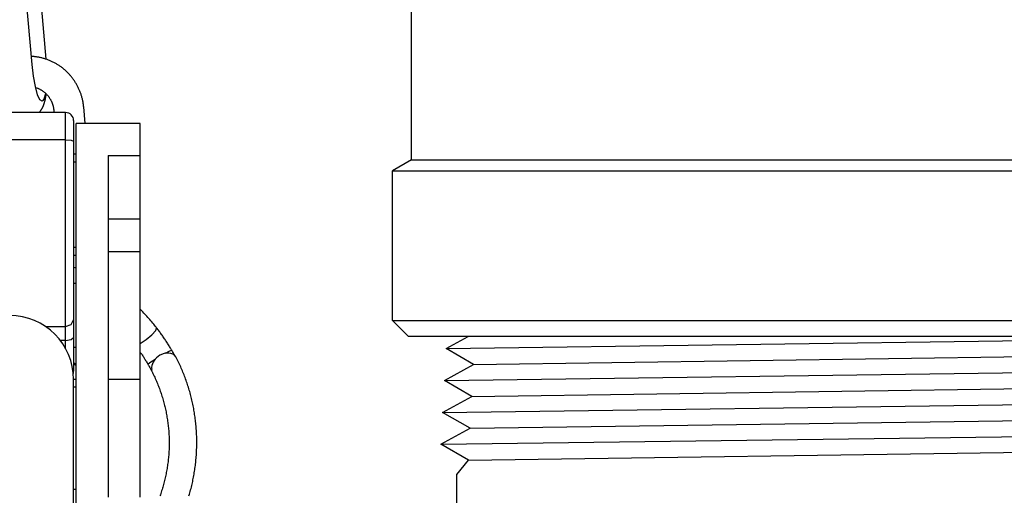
# Model space of a CAD drawing. Extents: x 1529 to 4201, y -422 to 622.
# Tile 281 of 460: x 2192.9 to 2196.75, y 492.66 to 494.52. Entities that reach past the tile are written whole.
import ezdxf

# ---------------------------------------------------------------- set-up
doc = ezdxf.new("R2010")
doc.units = 0
doc.header["$MEASUREMENT"] = 0
for name, color, linetype in [('GALV-4', 4, 'CONTINUOUS'), ('SPILL-BUCKET', 1, 'CONTINUOUS'), ('SWIVEL-ADAPTOR', 1, 'CONTINUOUS')]:
    doc.layers.add(name, color=color, linetype=linetype)

msp = doc.modelspace()

# ---------------------------------------------------------------- linework, layer by layer
at = {"layer": 'GALV-4', "linetype": 'Continuous'}
for p, q in [((2194.5636, 493.23616), (2194.64976, 493.28356)), ((2194.67049, 493.1737), (2194.5636, 493.23616)), ((2194.55664, 493.11124), (2194.67049, 493.1737)), ((2194.66386, 493.04879), (2194.55664, 493.11124)), ((2194.54968, 492.98633), (2194.66386, 493.04879)), ((2194.65724, 492.92387), (2194.54968, 492.98633)), ((2194.54306, 492.86141), (2194.65724, 492.92387)), ((2194.65062, 492.79896), (2194.54306, 492.86141)), ((2194.65, 492.79932), (2194.60411, 492.74322)), ((2194.60411, 492.74322), (2194.60411, 491.24341))]:
    msp.add_line(p, q, dxfattribs=at)
at = {"layer": 'GALV-4', "color": 7, "linetype": 'Continuous'}
for p, q in [((2194.5636, 493.23616), (2198.0381, 493.28356)), ((2194.67049, 493.1737), (2199.03442, 493.23616)), ((2194.55664, 493.11124), (2199.1481, 493.1737)), ((2194.66386, 493.04879), (2199.04104, 493.11124)), ((2194.54968, 492.98633), (2199.15506, 493.04879)), ((2194.65724, 492.92387), (2199.04766, 492.98633)), ((2194.54337, 492.86123), (2199.16201, 492.92387)), ((2194.65062, 492.79896), (2199.04766, 492.86151))]:
    msp.add_line(p, q, dxfattribs=at)
at = {"layer": 'SPILL-BUCKET', "color": 1}
for p, q in [((2192.94442, 494.3486), (2192.91311, 494.70605)), ((2192.99976, 494.36884), (2192.96919, 494.71788)), ((2192.94864, 494.3795), (2192.94167, 494.37998)), ((2192.95172, 494.37922), (2192.94864, 494.3795)), ((2192.9548, 494.37889), (2192.95172, 494.37922)), ((2192.95787, 494.37852), (2192.9548, 494.37889)), ((2192.96094, 494.37811), (2192.95787, 494.37852)), ((2192.964, 494.37765), (2192.96094, 494.37811)), ((2192.96706, 494.37714), (2192.964, 494.37765)), ((2192.97011, 494.37659), (2192.96706, 494.37714)), ((2192.97315, 494.376), (2192.97011, 494.37659)), ((2192.97618, 494.37536), (2192.97315, 494.376)), ((2192.97921, 494.37468), (2192.97618, 494.37536)), ((2192.98222, 494.37396), (2192.97921, 494.37468)), ((2192.98522, 494.37318), (2192.98222, 494.37396)), ((2192.98822, 494.37237), (2192.98522, 494.37318)), ((2192.9912, 494.37152), (2192.98822, 494.37237)), ((2192.94974, 494.3024), (2192.94442, 494.3486)), ((2192.99417, 494.37062), (2192.9912, 494.37152)), ((2192.99712, 494.36967), (2192.99417, 494.37062)), ((2193.00007, 494.36869), (2192.99712, 494.36967)), ((2193.003, 494.36766), (2193.00007, 494.36869)), ((2193.00591, 494.36659), (2193.003, 494.36766)), ((2193.00881, 494.36547), (2193.00591, 494.36659)), ((2193.0117, 494.36432), (2193.00881, 494.36547)), ((2193.01456, 494.36312), (2193.0117, 494.36432)), ((2193.01742, 494.36188), (2193.01456, 494.36312)), ((2193.02025, 494.36061), (2193.01742, 494.36188)), ((2193.02307, 494.35928), (2193.02025, 494.36061)), ((2193.02586, 494.35792), (2193.02307, 494.35928)), ((2193.02864, 494.35652), (2193.02586, 494.35792)), ((2193.03139, 494.35508), (2193.02864, 494.35652)), ((2193.03413, 494.3536), (2193.03139, 494.35508)), ((2193.03685, 494.35208), (2193.03413, 494.3536)), ((2193.03954, 494.35051), (2193.03685, 494.35208)), ((2193.04221, 494.34891), (2193.03954, 494.35051)), ((2193.04486, 494.34728), (2193.04221, 494.34891)), ((2193.04749, 494.3456), (2193.04486, 494.34728)), ((2193.05009, 494.34389), (2193.04749, 494.3456)), ((2193.05266, 494.34213), (2193.05009, 494.34389)), ((2193.05522, 494.34034), (2193.05266, 494.34213)), ((2193.05774, 494.33852), (2193.05522, 494.34034)), ((2193.06024, 494.33666), (2193.05774, 494.33852)), ((2193.06272, 494.33476), (2193.06024, 494.33666)), ((2193.06516, 494.33282), (2193.06272, 494.33476)), ((2192.95702, 494.26164), (2192.94974, 494.3024)), ((2193.06758, 494.33085), (2193.06516, 494.33282)), ((2193.06997, 494.32885), (2193.06758, 494.33085)), ((2193.07234, 494.32681), (2193.06997, 494.32885)), ((2193.07467, 494.32474), (2193.07234, 494.32681)), ((2193.07697, 494.32263), (2193.07467, 494.32474)), ((2193.07925, 494.32049), (2193.07697, 494.32263)), ((2193.08149, 494.31832), (2193.07925, 494.32049)), ((2193.0837, 494.31612), (2193.08149, 494.31832)), ((2193.08588, 494.31388), (2193.0837, 494.31612)), ((2193.08803, 494.31161), (2193.08588, 494.31388)), ((2193.09015, 494.30932), (2193.08803, 494.31161)), ((2193.09223, 494.30699), (2193.09015, 494.30932)), ((2193.09428, 494.30463), (2193.09223, 494.30699)), ((2193.09629, 494.30224), (2193.09428, 494.30463)), ((2193.09828, 494.29983), (2193.09629, 494.30224)), ((2193.10022, 494.29738), (2193.09828, 494.29983)), ((2193.10214, 494.29491), (2193.10022, 494.29738)), ((2192.96559, 494.23005), (2192.95702, 494.26164)), ((2192.95788, 494.25845), (2192.96287, 494.25668)), ((2192.96287, 494.25668), (2192.96482, 494.25595)), ((2193.10401, 494.29241), (2193.10214, 494.29491)), ((2193.10585, 494.28988), (2193.10401, 494.29241)), ((2193.10766, 494.28733), (2193.10585, 494.28988)), ((2193.10943, 494.28475), (2193.10766, 494.28733)), ((2193.11116, 494.28215), (2193.10943, 494.28475)), ((2193.11285, 494.27952), (2193.11116, 494.28215)), ((2193.11451, 494.27687), (2193.11285, 494.27952)), ((2193.11613, 494.2742), (2193.11451, 494.27687)), ((2193.11771, 494.2715), (2193.11613, 494.2742)), ((2193.11925, 494.26878), (2193.11771, 494.2715)), ((2193.12075, 494.26603), (2193.11925, 494.26878)), ((2193.12222, 494.26327), (2193.12075, 494.26603)), ((2193.12364, 494.26049), (2193.12222, 494.26327)), ((2193.12502, 494.25768), (2193.12364, 494.26049)), ((2193.12637, 494.25486), (2193.12502, 494.25768)), ((2192.96482, 494.25595), (2192.96676, 494.25517)), ((2192.97467, 494.21051), (2192.96559, 494.23005)), ((2192.96676, 494.25517), (2192.96868, 494.25435)), ((2192.96868, 494.25435), (2192.97058, 494.25349)), ((2192.97058, 494.25349), (2192.97247, 494.25259)), ((2192.97247, 494.25259), (2192.97434, 494.25165)), ((2192.97434, 494.25165), (2192.97619, 494.25067)), ((2192.97619, 494.25067), (2192.97802, 494.24965)), ((2192.97802, 494.24965), (2192.97982, 494.2486)), ((2192.97982, 494.2486), (2192.98161, 494.2475)), ((2192.98161, 494.2475), (2192.98337, 494.24637)), ((2192.98337, 494.24637), (2192.98511, 494.2452)), ((2192.98511, 494.2452), (2192.98683, 494.244)), ((2192.98683, 494.244), (2192.98852, 494.24276)), ((2192.98852, 494.24276), (2192.99019, 494.24148)), ((2192.99019, 494.24148), (2192.99182, 494.24017)), ((2192.99108, 494.21344), (2192.99734, 494.2353)), ((2192.99182, 494.24017), (2192.99344, 494.23882)), ((2192.99344, 494.23882), (2192.99502, 494.23744)), ((2192.99502, 494.23744), (2192.99658, 494.23603)), ((2192.99658, 494.23603), (2192.9981, 494.23458)), ((2192.99711, 494.21798), (2192.99754, 494.22044)), ((2192.99754, 494.22044), (2192.99794, 494.22292)), ((2192.99794, 494.22292), (2192.99831, 494.22534)), ((2192.9981, 494.23458), (2192.9996, 494.23311)), ((2192.99831, 494.22534), (2192.99866, 494.22779)), ((2192.99866, 494.22779), (2192.99899, 494.2302)), ((2192.99899, 494.2302), (2192.9993, 494.23264)), ((2192.9993, 494.23264), (2192.99938, 494.23332)), ((2192.9996, 494.23311), (2193.00107, 494.2316)), ((2193.00107, 494.2316), (2193.0025, 494.23006)), ((2193.0025, 494.23006), (2193.00391, 494.22849)), ((2193.00391, 494.22849), (2193.00528, 494.2269)), ((2193.00528, 494.2269), (2193.00662, 494.22527)), ((2193.00662, 494.22527), (2193.00793, 494.22362)), ((2193.00793, 494.22362), (2193.0092, 494.22194)), ((2193.0092, 494.22194), (2193.01044, 494.22024)), ((2193.01044, 494.22024), (2193.01164, 494.21851)), ((2193.01164, 494.21851), (2193.0128, 494.21675)), ((2193.12767, 494.25202), (2193.12637, 494.25486)), ((2193.12893, 494.24915), (2193.12767, 494.25202)), ((2193.13015, 494.24628), (2193.12893, 494.24915)), ((2193.13133, 494.24338), (2193.13015, 494.24628)), ((2193.13247, 494.24047), (2193.13133, 494.24338)), ((2193.13357, 494.23754), (2193.13247, 494.24047)), ((2193.13462, 494.2346), (2193.13357, 494.23754)), ((2193.13564, 494.23164), (2193.13462, 494.2346)), ((2193.13661, 494.22867), (2193.13564, 494.23164)), ((2193.13753, 494.22568), (2193.13661, 494.22867)), ((2193.13842, 494.22269), (2193.13753, 494.22568)), ((2193.13926, 494.21968), (2193.13842, 494.22269)), ((2193.14006, 494.21666), (2193.13926, 494.21968)), ((2192.98343, 494.2048), (2192.97467, 494.21051)), ((2192.99108, 494.21344), (2192.98343, 494.2048)), ((2192.98485, 494.20372), (2192.98527, 494.20393)), ((2192.98526, 494.17956), (2192.98596, 494.18097)), ((2192.98596, 494.18097), (2192.98667, 494.18246)), ((2192.98667, 494.18246), (2192.98735, 494.18394)), ((2192.98735, 494.18394), (2192.98804, 494.18552)), ((2192.98804, 494.18552), (2192.98869, 494.1871)), ((2192.98869, 494.1871), (2192.98937, 494.18881)), ((2192.98937, 494.18881), (2192.99001, 494.19051)), ((2192.99001, 494.19051), (2192.99068, 494.19238)), ((2192.99068, 494.19238), (2192.99131, 494.19425)), ((2192.99131, 494.19425), (2192.99197, 494.19631)), ((2192.99197, 494.19631), (2192.9926, 494.19837)), ((2192.9926, 494.19837), (2192.99325, 494.20065)), ((2192.99325, 494.20065), (2192.99387, 494.20295)), ((2192.99387, 494.20295), (2192.99449, 494.20541)), ((2192.99449, 494.20541), (2192.99507, 494.20789)), ((2192.99507, 494.20789), (2192.99563, 494.21042)), ((2192.99563, 494.21042), (2192.99616, 494.21297)), ((2192.99616, 494.21297), (2192.99665, 494.21546)), ((2192.99665, 494.21546), (2192.99711, 494.21798)), ((2193.0128, 494.21675), (2193.01393, 494.21497)), ((2193.01393, 494.21497), (2193.01503, 494.21317)), ((2193.01503, 494.21317), (2193.01608, 494.21135)), ((2193.01608, 494.21135), (2193.0171, 494.2095)), ((2193.0171, 494.2095), (2193.01808, 494.20764)), ((2193.01808, 494.20764), (2193.01903, 494.20575)), ((2193.01903, 494.20575), (2193.01993, 494.20385)), ((2193.01993, 494.20385), (2193.02079, 494.20193)), ((2193.02079, 494.20193), (2193.02162, 494.19999)), ((2193.02162, 494.19999), (2193.0224, 494.19803)), ((2193.0224, 494.19803), (2193.02315, 494.19606)), ((2193.02315, 494.19606), (2193.02385, 494.19408)), ((2193.02385, 494.19408), (2193.02451, 494.19208)), ((2193.02451, 494.19208), (2193.02513, 494.19007)), ((2193.02513, 494.19007), (2193.02571, 494.18804)), ((2193.02571, 494.18804), (2193.02625, 494.18601)), ((2193.02625, 494.18601), (2193.02675, 494.18396)), ((2193.02675, 494.18396), (2193.0272, 494.18191)), ((2193.0272, 494.18191), (2193.02761, 494.17985)), ((2193.02761, 494.17985), (2193.02798, 494.17778)), ((2193.14081, 494.21362), (2193.14006, 494.21666)), ((2193.14153, 494.21058), (2193.14081, 494.21362)), ((2193.1422, 494.20753), (2193.14153, 494.21058)), ((2193.14282, 494.20447), (2193.1422, 494.20753)), ((2193.1434, 494.2014), (2193.14282, 494.20447)), ((2193.14394, 494.19832), (2193.1434, 494.2014)), ((2193.14443, 494.19524), (2193.14394, 494.19832)), ((2193.14488, 494.19215), (2193.14443, 494.19524)), ((2193.14528, 494.18905), (2193.14488, 494.19215)), ((2193.14564, 494.18595), (2193.14528, 494.18905)), ((2193.14584, 494.18405), (2193.14564, 494.18595)), ((2193.14602, 494.18215), (2193.14584, 494.18405)), ((2193.1519, 494.1175), (2193.14602, 494.18215)), ((2192.97108, 494.15992), (2192.97217, 494.16102)), ((2192.97217, 494.16102), (2192.97322, 494.16213)), ((2192.97322, 494.16213), (2192.97423, 494.16325)), ((2192.97423, 494.16325), (2192.97523, 494.16439)), ((2192.97523, 494.16439), (2192.97619, 494.16554)), ((2192.97619, 494.16554), (2192.97713, 494.16672)), ((2192.97713, 494.16672), (2192.97804, 494.16791)), ((2192.97804, 494.16791), (2192.97893, 494.16913)), ((2192.97893, 494.16913), (2192.97979, 494.17035)), ((2192.97979, 494.17035), (2192.98063, 494.1716)), ((2192.98063, 494.1716), (2192.98144, 494.17286)), ((2192.98144, 494.17286), (2192.98225, 494.17416)), ((2192.98225, 494.17416), (2192.98302, 494.17546)), ((2192.98302, 494.17546), (2192.98379, 494.1768)), ((2192.98379, 494.1768), (2192.98452, 494.17815)), ((2192.98452, 494.17815), (2192.98526, 494.17956)), ((2193.02798, 494.17778), (2193.02831, 494.1757)), ((2193.02831, 494.1757), (2193.02859, 494.17362)), ((2193.02859, 494.17362), (2193.02879, 494.1719)), ((2193.02879, 494.1719), (2193.02896, 494.17017)), ((2193.02896, 494.17017), (2193.02989, 494.15993))]:
    msp.add_line(p, q, dxfattribs=at)
at = {"layer": 'SPILL-BUCKET', "linetype": 'Continuous'}
for p, q in [((2193.07544, 494.15993), (2192.63824, 494.15993)), ((2193.07544, 494.15205), (2193.07544, 494.15993)), ((2193.07544, 494.12942), (2193.07544, 494.15205)), ((2193.07544, 494.09488), (2193.07544, 494.12942)), ((2193.10667, 494.1287), (2193.10667, 494.12279)), ((2193.10667, 494.12279), (2193.10667, 494.10582)), ((2193.10667, 494.10582), (2193.10667, 494.07992)), ((2193.07544, 494.0528), (2193.07544, 494.09488)), ((2193.10667, 494.07992), (2193.10667, 494.04835)), ((2193.07544, 494.0528), (2192.63824, 494.0528)), ((2193.07544, 494.0528), (2193.09752, 494.0515)), ((2193.07544, 493.95942), (2193.07544, 494.0528)), ((2193.09752, 494.0515), (2193.10667, 494.04835)), ((2193.10667, 494.06027), (2193.10667, 493.914)), ((2193.10667, 494.05973), (2193.10667, 494.06027)), ((2193.10667, 494.04835), (2193.10667, 493.94764)), ((2193.11666, 493.99764), (2193.10667, 493.99764)), ((2193.07544, 493.86584), (2193.07544, 493.95942)), ((2193.11666, 493.96641), (2193.10667, 493.96641)), ((2193.10667, 493.94764), (2193.10667, 493.84689)), ((2193.10667, 493.914), (2193.10667, 493.91069)), ((2193.10667, 493.91069), (2193.10667, 493.90469)), ((2193.10667, 493.90469), (2193.10667, 493.89851)), ((2193.10667, 493.89851), (2193.10667, 493.8909)), ((2193.07544, 493.77351), (2193.07544, 493.86584)), ((2193.10667, 493.84689), (2193.10667, 493.74811)), ((2193.07544, 493.68387), (2193.07544, 493.77351)), ((2193.10667, 493.74811), (2193.10667, 493.65324)), ((2193.07544, 493.59833), (2193.07544, 493.68387)), ((2193.10667, 493.70804), (2193.10667, 493.69863)), ((2193.10667, 493.69863), (2193.10667, 493.69124)), ((2193.10667, 493.69124), (2193.10667, 493.68748)), ((2193.10667, 493.68748), (2193.10667, 493.68509)), ((2193.10667, 493.68509), (2193.10667, 493.58245)), ((2193.10667, 493.65324), (2193.10667, 493.56416)), ((2193.10667, 493.63344), (2193.11666, 493.63344)), ((2193.10667, 493.60221), (2193.11666, 493.60221)), ((2193.07544, 493.51823), (2193.07544, 493.59833)), ((2193.10667, 493.58245), (2193.10667, 493.57416)), ((2193.10667, 493.57416), (2193.10667, 493.55999)), ((2193.10667, 493.56416), (2193.10667, 493.48262)), ((2193.1131, 493.55234), (2193.10666, 493.55471)), ((2193.10667, 493.55999), (2193.10667, 493.54029)), ((2193.10667, 493.54029), (2193.10667, 493.51563)), ((2193.07544, 493.44481), (2193.07544, 493.51823)), ((2193.11666, 493.49093), (2193.10666, 493.49093)), ((2193.10667, 493.51563), (2193.10667, 493.48698)), ((2193.10667, 493.48698), (2193.10667, 493.455)), ((2193.10667, 493.48262), (2193.10667, 493.41025)), ((2193.10667, 493.455), (2193.10667, 493.39913)), ((2193.07544, 493.37922), (2193.07544, 493.44481)), ((2193.10667, 493.41025), (2193.10667, 493.34846)), ((2193.07544, 493.32248), (2193.07544, 493.37922)), ((2193.37326, 493.38347), (2193.3665, 493.39026)), ((2193.3773, 493.37933), (2193.37326, 493.38347)), ((2193.38131, 493.37515), (2193.3773, 493.37933)), ((2193.38529, 493.37094), (2193.38131, 493.37515)), ((2193.09752, 493.33009), (2193.10667, 493.34846)), ((2193.10667, 493.34846), (2193.10667, 493.31837)), ((2193.38924, 493.3667), (2193.38529, 493.37094)), ((2193.39316, 493.36243), (2193.38924, 493.3667)), ((2193.39705, 493.35812), (2193.39316, 493.36243)), ((2193.40091, 493.35379), (2193.39705, 493.35812)), ((2193.40473, 493.34942), (2193.40091, 493.35379)), ((2193.40852, 493.34502), (2193.40473, 493.34942)), ((2193.41228, 493.3406), (2193.40852, 493.34502)), ((2193.41601, 493.33614), (2193.41228, 493.3406)), ((2193.4197, 493.33165), (2193.41601, 493.33614)), ((2192.99627, 493.32248), (2193.07544, 493.32248)), ((2193.07544, 493.32248), (2193.09752, 493.33009)), ((2193.07544, 493.29841), (2193.07544, 493.32248)), ((2193.07544, 493.2677), (2193.07544, 493.29841)), ((2193.10667, 493.31837), (2193.10667, 493.27999)), ((2193.41287, 493.29005), (2193.42812, 493.30743)), ((2193.42336, 493.32714), (2193.4197, 493.33165)), ((2193.42699, 493.32259), (2193.42336, 493.32714)), ((2193.42895, 493.3201), (2193.42699, 493.32259)), ((2193.42812, 493.30743), (2193.43091, 493.31761)), ((2193.43091, 493.31761), (2193.42895, 493.3201)), ((2193.43218, 493.31596), (2193.43091, 493.31761)), ((2193.43346, 493.31431), (2193.43218, 493.31596)), ((2193.43591, 493.3111), (2193.43346, 493.31431)), ((2193.43835, 493.30788), (2193.43591, 493.3111)), ((2193.44078, 493.30463), (2193.43835, 493.30788)), ((2193.44319, 493.30137), (2193.44078, 493.30463)), ((2193.44559, 493.29809), (2193.44319, 493.30137)), ((2193.44798, 493.2948), (2193.44559, 493.29809)), ((2193.45035, 493.29149), (2193.44798, 493.2948)), ((2193.07544, 493.2677), (2193.05471, 493.2677)), ((2193.07544, 493.2677), (2193.09752, 493.2713)), ((2193.07544, 493.25163), (2193.07544, 493.2677)), ((2193.09752, 493.2713), (2193.10667, 493.27999)), ((2193.10667, 493.27999), (2193.10667, 493.23587)), ((2193.36649, 493.25603), (2193.38993, 493.27092)), ((2193.38993, 493.27092), (2193.41287, 493.29005)), ((2193.4527, 493.28816), (2193.45035, 493.29149)), ((2193.45504, 493.28482), (2193.4527, 493.28816)), ((2193.45736, 493.28146), (2193.45504, 493.28482)), ((2193.45967, 493.27809), (2193.45736, 493.28146)), ((2193.46196, 493.2747), (2193.45967, 493.27809)), ((2193.46424, 493.2713), (2193.46196, 493.2747)), ((2193.4665, 493.26788), (2193.46424, 493.2713)), ((2193.46874, 493.26445), (2193.4665, 493.26788)), ((2193.47097, 493.26101), (2193.46874, 493.26445)), ((2193.47317, 493.25756), (2193.47097, 493.26101)), ((2193.47536, 493.25409), (2193.47317, 493.25756)), ((2193.07544, 493.23613), (2193.07544, 493.25163)), ((2193.10666, 493.2411), (2193.11666, 493.2411)), ((2193.10667, 493.2417), (2193.10667, 493.23619)), ((2193.10667, 493.23619), (2193.10667, 493.22003)), ((2193.10667, 493.23587), (2193.10667, 493.19879)), ((2193.10667, 493.22003), (2193.10667, 493.21027)), ((2193.36875, 493.21985), (2193.37076, 493.2169)), ((2193.46418, 493.21751), (2193.45623, 493.21538)), ((2193.47208, 493.21853), (2193.46418, 493.21751)), ((2193.4655, 493.21772), (2193.48329, 493.22684)), ((2193.47932, 493.21846), (2193.47208, 493.21853)), ((2193.47754, 493.25061), (2193.47536, 493.25409)), ((2193.47969, 493.24712), (2193.47754, 493.25061)), ((2193.48733, 493.21708), (2193.47932, 493.21846)), ((2193.48183, 493.24362), (2193.47969, 493.24712)), ((2193.48395, 493.24011), (2193.48183, 493.24362)), ((2193.48329, 493.22684), (2193.49032, 493.2293)), ((2193.48605, 493.23659), (2193.48395, 493.24011)), ((2193.48813, 493.23305), (2193.48605, 493.23659)), ((2193.49415, 493.21451), (2193.48733, 493.21708)), ((2193.48923, 493.23118), (2193.48813, 493.23305)), ((2193.49032, 493.2293), (2193.48923, 493.23118)), ((2193.49152, 493.2272), (2193.49032, 493.2293)), ((2193.49272, 493.22511), (2193.49152, 493.2272)), ((2193.49554, 493.22011), (2193.49272, 493.22511)), ((2193.49832, 493.21509), (2193.49554, 493.22011)), ((2193.10667, 493.19879), (2193.10667, 493.17077)), ((2193.11176, 493.17592), (2193.10667, 493.18021)), ((2193.37102, 493.21605), (2193.3686, 493.21605)), ((2193.37076, 493.2169), (2193.37276, 493.21394)), ((2193.37276, 493.21394), (2193.37475, 493.21096)), ((2193.37475, 493.21096), (2193.37673, 493.20797)), ((2193.37673, 493.20797), (2193.37869, 493.20497)), ((2193.37869, 493.20497), (2193.38063, 493.20195)), ((2193.38063, 493.20195), (2193.38256, 493.19892)), ((2193.38256, 493.19892), (2193.38448, 493.19588)), ((2193.38448, 493.19588), (2193.38638, 493.19283)), ((2193.38638, 493.19283), (2193.38826, 493.18977)), ((2193.38826, 493.18977), (2193.39013, 493.1867)), ((2193.39013, 493.1867), (2193.39198, 493.18362)), ((2193.39198, 493.18362), (2193.39381, 493.18053)), ((2193.39381, 493.18053), (2193.39563, 493.17743)), ((2193.39689, 493.17526), (2193.4043, 493.18136)), ((2193.4043, 493.18136), (2193.42551, 493.1948)), ((2193.41755, 493.18318), (2193.41472, 493.17687)), ((2193.42129, 493.18935), (2193.41755, 493.18318)), ((2193.42577, 493.19509), (2193.42129, 493.18935)), ((2193.43095, 493.2004), (2193.42577, 493.19509)), ((2193.43707, 493.20543), (2193.43095, 493.2004)), ((2193.44361, 493.20968), (2193.43707, 493.20543)), ((2193.44799, 493.21201), (2193.44361, 493.20968)), ((2193.45623, 493.21538), (2193.44799, 493.21201)), ((2193.50136, 493.20967), (2193.49415, 493.21451)), ((2193.5012, 493.20979), (2193.49832, 493.21509)), ((2193.50655, 493.20359), (2193.50136, 493.20967)), ((2193.50775, 493.20104), (2193.50655, 493.20359)), ((2193.50798, 493.2011), (2193.50795, 493.20115)), ((2193.508, 493.20106), (2193.50798, 493.2011)), ((2193.51061, 493.19595), (2193.508, 493.20106)), ((2193.51315, 493.19081), (2193.51061, 493.19595)), ((2193.51566, 493.18566), (2193.51315, 493.19081)), ((2193.51814, 493.18048), (2193.51566, 493.18566)), ((2193.52058, 493.17529), (2193.51814, 493.18048)), ((2193.10667, 493.17766), (2193.11176, 493.17327)), ((2193.10667, 493.17077), (2193.10667, 493.15333)), ((2193.10667, 493.15333), (2193.10667, 493.14741)), ((2193.11667, 493.17142), (2193.11176, 493.17592)), ((2193.11176, 493.17327), (2193.11666, 493.16866)), ((2193.39563, 493.17743), (2193.39626, 493.17635)), ((2193.39626, 493.17635), (2193.39689, 493.17526)), ((2193.39689, 493.17526), (2193.39822, 493.17295)), ((2193.39822, 493.17295), (2193.39955, 493.17062)), ((2193.39955, 493.17062), (2193.40214, 493.16601)), ((2193.40214, 493.16601), (2193.40469, 493.16137)), ((2193.40469, 493.16137), (2193.40721, 493.15671)), ((2193.40721, 493.15671), (2193.40968, 493.15203)), ((2193.40968, 493.15203), (2193.41211, 493.14732)), ((2193.41262, 493.16961), (2193.41175, 493.16246)), ((2193.41175, 493.16246), (2193.41228, 493.15449)), ((2193.41211, 493.14732), (2193.4145, 493.1426)), ((2193.41472, 493.17687), (2193.41262, 493.16961)), ((2193.4145, 493.1426), (2193.41686, 493.13786)), ((2193.52297, 493.17008), (2193.52058, 493.17529)), ((2193.52532, 493.16485), (2193.52297, 493.17008)), ((2193.52764, 493.1596), (2193.52532, 493.16485)), ((2193.52991, 493.15433), (2193.52764, 493.1596)), ((2193.53213, 493.14904), (2193.52991, 493.15433)), ((2193.53432, 493.14374), (2193.53213, 493.14904)), ((2193.53647, 493.13842), (2193.53432, 493.14374)), ((2193.41686, 493.13786), (2193.41917, 493.13309)), ((2193.41917, 493.13309), (2193.42144, 493.12831)), ((2193.42144, 493.12831), (2193.42367, 493.12351)), ((2193.42367, 493.12351), (2193.42586, 493.11869)), ((2193.42586, 493.11869), (2193.42801, 493.11385)), ((2193.42801, 493.11385), (2193.43012, 493.10899)), ((2193.43012, 493.10899), (2193.43218, 493.10412)), ((2193.43218, 493.10412), (2193.43421, 493.09923)), ((2193.53857, 493.13309), (2193.53647, 493.13842)), ((2193.54063, 493.12773), (2193.53857, 493.13309)), ((2193.54265, 493.12237), (2193.54063, 493.12773)), ((2193.54463, 493.11698), (2193.54265, 493.12237)), ((2193.54656, 493.11158), (2193.54463, 493.11698)), ((2193.54845, 493.10617), (2193.54656, 493.11158)), ((2193.5503, 493.10074), (2193.54845, 493.10617)), ((2193.43421, 493.09923), (2193.43619, 493.09432)), ((2193.43619, 493.09432), (2193.43813, 493.08939)), ((2193.43813, 493.08939), (2193.44003, 493.08445)), ((2193.44003, 493.08445), (2193.44188, 493.07949)), ((2193.44188, 493.07949), (2193.4437, 493.07452)), ((2193.4437, 493.07452), (2193.44547, 493.06953)), ((2193.44547, 493.06953), (2193.4472, 493.06453)), ((2193.4472, 493.06453), (2193.44888, 493.05951)), ((2193.55211, 493.0953), (2193.5503, 493.10074)), ((2193.55387, 493.08984), (2193.55211, 493.0953)), ((2193.55559, 493.08437), (2193.55387, 493.08984)), ((2193.55727, 493.07889), (2193.55559, 493.08437)), ((2193.55891, 493.07339), (2193.55727, 493.07889)), ((2193.5605, 493.06788), (2193.55891, 493.07339)), ((2193.56205, 493.06236), (2193.5605, 493.06788)), ((2193.44888, 493.05951), (2193.45053, 493.05448)), ((2193.45053, 493.05448), (2193.45213, 493.04943)), ((2193.45213, 493.04943), (2193.45369, 493.04437)), ((2193.45369, 493.04437), (2193.4552, 493.0393)), ((2193.4552, 493.0393), (2193.45667, 493.03421)), ((2193.45667, 493.03421), (2193.4581, 493.02912)), ((2193.4581, 493.02912), (2193.45948, 493.02401)), ((2193.56355, 493.05682), (2193.56205, 493.06236)), ((2193.56501, 493.05128), (2193.56355, 493.05682)), ((2193.56643, 493.04572), (2193.56501, 493.05128)), ((2193.5678, 493.04015), (2193.56643, 493.04572)), ((2193.56913, 493.03458), (2193.5678, 493.04015)), ((2193.57042, 493.02899), (2193.56913, 493.03458)), ((2193.57166, 493.02339), (2193.57042, 493.02899)), ((2193.45948, 493.02401), (2193.46082, 493.01889)), ((2193.46082, 493.01889), (2193.46212, 493.01376)), ((2193.46212, 493.01376), (2193.46337, 493.00861)), ((2193.46337, 493.00861), (2193.46458, 493.00346)), ((2193.46458, 493.00346), (2193.46575, 492.9983)), ((2193.46575, 492.9983), (2193.46687, 492.99312)), ((2193.46687, 492.99312), (2193.46795, 492.98794)), ((2193.46795, 492.98794), (2193.46898, 492.98275)), ((2193.57286, 493.01778), (2193.57166, 493.02339)), ((2193.57401, 493.01216), (2193.57286, 493.01778)), ((2193.57512, 493.00654), (2193.57401, 493.01216)), ((2193.57618, 493.0009), (2193.57512, 493.00654)), ((2193.5772, 492.99526), (2193.57618, 493.0009)), ((2193.57818, 492.98961), (2193.5772, 492.99526)), ((2193.57911, 492.98395), (2193.57818, 492.98961)), ((2193.46898, 492.98275), (2193.46997, 492.97755)), ((2193.46997, 492.97755), (2193.47091, 492.97234)), ((2193.47091, 492.97234), (2193.47181, 492.96712)), ((2193.47181, 492.96712), (2193.47267, 492.9619)), ((2193.47267, 492.9619), (2193.47348, 492.95667)), ((2193.47348, 492.95667), (2193.47424, 492.95144)), ((2193.47424, 492.95144), (2193.47497, 492.94619)), ((2193.58, 492.97829), (2193.57911, 492.98395)), ((2193.58084, 492.97261), (2193.58, 492.97829)), ((2193.58164, 492.96694), (2193.58084, 492.97261)), ((2193.58239, 492.96125), (2193.58164, 492.96694)), ((2193.5831, 492.95556), (2193.58239, 492.96125)), ((2193.58377, 492.94986), (2193.5831, 492.95556)), ((2193.58438, 492.94416), (2193.58377, 492.94986)), ((2193.47497, 492.94619), (2193.47564, 492.94094)), ((2193.47564, 492.94094), (2193.47628, 492.93569)), ((2193.47628, 492.93569), (2193.47686, 492.93043)), ((2193.47686, 492.93043), (2193.47741, 492.92516)), ((2193.47741, 492.92516), (2193.4779, 492.91989)), ((2193.4779, 492.91989), (2193.47836, 492.91462)), ((2193.47836, 492.91462), (2193.47877, 492.90934)), ((2193.47877, 492.90934), (2193.47913, 492.90406)), ((2193.58496, 492.93846), (2193.58438, 492.94416)), ((2193.58549, 492.93275), (2193.58496, 492.93846)), ((2193.58597, 492.92704), (2193.58549, 492.93275)), ((2193.58641, 492.92132), (2193.58597, 492.92704)), ((2193.58681, 492.9156), (2193.58641, 492.92132)), ((2193.58715, 492.90987), (2193.58681, 492.9156)), ((2193.58746, 492.90415), (2193.58715, 492.90987)), ((2193.47913, 492.90406), (2193.47945, 492.89878)), ((2193.47945, 492.89878), (2193.47972, 492.89349)), ((2193.47972, 492.89349), (2193.47995, 492.8882)), ((2193.47995, 492.8882), (2193.48013, 492.88291)), ((2193.48013, 492.88291), (2193.48027, 492.87763)), ((2193.48027, 492.87763), (2193.4804, 492.86802)), ((2193.58772, 492.89842), (2193.58746, 492.90415)), ((2193.58793, 492.89269), (2193.58772, 492.89842)), ((2193.5881, 492.88696), (2193.58793, 492.89269)), ((2193.58823, 492.88123), (2193.5881, 492.88696)), ((2193.58831, 492.87549), (2193.58823, 492.88123)), ((2193.58834, 492.86976), (2193.58831, 492.87549)), ((2193.4795, 492.83455), (2193.47919, 492.82926)), ((2193.47976, 492.83983), (2193.4795, 492.83455)), ((2193.47998, 492.84512), (2193.47976, 492.83983)), ((2193.48016, 492.85041), (2193.47998, 492.84512)), ((2193.48029, 492.8557), (2193.48016, 492.85041)), ((2193.48037, 492.86099), (2193.48029, 492.8557)), ((2193.4804, 492.86802), (2193.48037, 492.86099)), ((2193.58731, 492.82964), (2193.5876, 492.83536)), ((2193.5876, 492.83536), (2193.58783, 492.84109)), ((2193.58783, 492.84109), (2193.58802, 492.84682)), ((2193.58802, 492.84682), (2193.58817, 492.85256)), ((2193.58817, 492.85256), (2193.58827, 492.85829)), ((2193.58827, 492.85829), (2193.58833, 492.86402)), ((2193.58833, 492.86402), (2193.58834, 492.86976)), ((2193.47638, 492.79763), (2193.47576, 492.79238)), ((2193.47696, 492.80289), (2193.47638, 492.79763)), ((2193.4775, 492.80816), (2193.47696, 492.80289)), ((2193.47799, 492.81343), (2193.4775, 492.80816)), ((2193.47843, 492.8187), (2193.47799, 492.81343)), ((2193.47883, 492.82398), (2193.47843, 492.8187)), ((2193.47919, 492.82926), (2193.47883, 492.82398)), ((2193.58408, 492.78963), (2193.58468, 492.79534)), ((2193.58468, 492.79534), (2193.58523, 492.80104)), ((2193.58523, 492.80104), (2193.58574, 492.80676)), ((2193.58574, 492.80676), (2193.5862, 492.81247)), ((2193.5862, 492.81247), (2193.58662, 492.81819)), ((2193.58662, 492.81819), (2193.58699, 492.82391)), ((2193.58699, 492.82391), (2193.58731, 492.82964)), ((2193.47013, 492.75576), (2193.46915, 492.75056)), ((2193.47107, 492.76097), (2193.47013, 492.75576)), ((2193.47196, 492.76619), (2193.47107, 492.76097)), ((2193.47281, 492.77141), (2193.47196, 492.76619)), ((2193.47361, 492.77664), (2193.47281, 492.77141)), ((2193.47437, 492.78188), (2193.47361, 492.77664)), ((2193.47509, 492.78713), (2193.47437, 492.78188)), ((2193.47576, 492.79238), (2193.47509, 492.78713)), ((2193.57866, 492.74987), (2193.57957, 492.75553)), ((2193.57957, 492.75553), (2193.58043, 492.7612)), ((2193.58043, 492.7612), (2193.58125, 492.76687)), ((2193.58125, 492.76687), (2193.58203, 492.77256)), ((2193.58203, 492.77256), (2193.58276, 492.77824)), ((2193.58276, 492.77824), (2193.58344, 492.78394)), ((2193.58344, 492.78394), (2193.58408, 492.78963)), ((2193.46234, 492.71954), (2193.46105, 492.71441)), ((2193.46358, 492.72469), (2193.46234, 492.71954)), ((2193.46479, 492.72984), (2193.46358, 492.72469)), ((2193.46594, 492.73501), (2193.46479, 492.72984)), ((2193.46706, 492.74018), (2193.46594, 492.73501)), ((2193.46813, 492.74537), (2193.46706, 492.74018)), ((2193.46915, 492.75056), (2193.46813, 492.74537)), ((2193.57227, 492.71606), (2193.57344, 492.72167)), ((2193.57344, 492.72167), (2193.57457, 492.7273)), ((2193.57457, 492.7273), (2193.57566, 492.73293)), ((2193.57566, 492.73293), (2193.5767, 492.73857)), ((2193.5767, 492.73857), (2193.5777, 492.74421)), ((2193.5777, 492.74421), (2193.57866, 492.74987)), ((2193.45081, 492.67881), (2193.44917, 492.67377)), ((2193.4524, 492.68385), (2193.45081, 492.67881)), ((2193.45395, 492.68891), (2193.4524, 492.68385)), ((2193.45546, 492.69399), (2193.45395, 492.68891)), ((2193.45692, 492.69908), (2193.45546, 492.69399)), ((2193.45834, 492.70418), (2193.45692, 492.69908)), ((2193.45972, 492.70929), (2193.45834, 492.70418)), ((2193.46105, 492.71441), (2193.45972, 492.70929)), ((2193.56281, 492.67705), (2193.56429, 492.68259)), ((2193.56429, 492.68259), (2193.56573, 492.68815)), ((2193.56573, 492.68815), (2193.56713, 492.69371)), ((2193.56713, 492.69371), (2193.56848, 492.69928)), ((2193.56848, 492.69928), (2193.56979, 492.70486)), ((2193.56979, 492.70486), (2193.57105, 492.71046)), ((2193.57105, 492.71046), (2193.57227, 492.71606)), ((2193.44577, 492.66374), (2193.44411, 492.65904)), ((2193.44749, 492.66875), (2193.44577, 492.66374)), ((2193.44917, 492.67377), (2193.44749, 492.66875)), ((2193.55767, 492.65905), (2193.55972, 492.66601)), ((2193.55972, 492.66601), (2193.56129, 492.67153)), ((2193.56129, 492.67153), (2193.56281, 492.67705))]:
    msp.add_line(p, q, dxfattribs=at)
at = {"layer": 'SPILL-BUCKET', "color": 1, "linetype": 'Continuous'}
for p, q in [((2193.36649, 494.1175), (2193.11666, 494.1175)), ((2193.11666, 492.68548), (2193.11666, 494.1175)), ((2193.36649, 493.99259), (2193.36649, 494.1175)), ((2193.24158, 493.99259), (2193.24158, 492.65406)), ((2193.24158, 493.99259), (2193.36649, 493.99259)), ((2193.36649, 492.65406), (2193.36649, 493.99259)), ((2193.36649, 493.74276), (2193.24158, 493.74276)), ((2193.36649, 493.61542), (2193.24158, 493.61542)), ((2193.11663, 493.55101), (2193.1131, 493.55234)), ((2193.10666, 493.11618), (2193.11666, 493.11618)), ((2193.24158, 493.11661), (2193.36649, 493.11661)), ((2193.11666, 493.08496), (2193.10667, 493.08496)), ((2193.10667, 492.68548), (2193.11415, 492.68548)), ((2193.11415, 492.68548), (2193.11666, 492.68548)), ((2193.11666, 492.43065), (2193.11666, 492.68548))]:
    msp.add_line(p, q, dxfattribs=at)
at = {"layer": 'SPILL-BUCKET', "color": 7, "linetype": 'Continuous'}
msp.add_line((2193.10667, 492.44289), (2193.10667, 493.11518), dxfattribs=at)
at = {"layer": 'SPILL-BUCKET', "linetype": 'Continuous'}
for centre, start, end in [((2193.07544, 494.1287), 0, 90), ((2193.07544, 493.14741), 344.45672, 0)]:
    msp.add_arc(centre, 0.03123, start, end, dxfattribs=at)
at = {"layer": 'SPILL-BUCKET', "color": 7, "linetype": 'Continuous'}
msp.add_arc((2192.85684, 493.11518), 0.24983, 0, 180, dxfattribs=at)
at = {"layer": 'SWIVEL-ADAPTOR', "linetype": 'Continuous'}
for p, q in [((2194.42783, 493.97534), (2194.42783, 494.90055)), ((2194.42783, 493.97534), (2194.42783, 494.90055)), ((2194.42783, 493.97534), (2194.35411, 493.9326)), ((2194.42783, 493.97534), (2194.35411, 493.9326)), ((2194.35411, 493.34606), (2194.35411, 493.9326)), ((2194.35411, 493.34606), (2194.35411, 493.9326)), ((2194.35411, 493.34606), (2194.41661, 493.28356)), ((2194.35411, 493.34606), (2194.41661, 493.28356)), ((2194.61052, 493.28356), (2194.41661, 493.28356)), ((2199.29161, 493.28356), (2194.41661, 493.28356))]:
    msp.add_line(p, q, dxfattribs=at)
at = {"layer": 'SWIVEL-ADAPTOR'}
msp.add_line((2194.42783, 493.97534), (2199.28039, 493.97534), dxfattribs=at)
at = {"layer": 'SWIVEL-ADAPTOR', "color": 7}
for p, q in [((2194.35411, 493.9326), (2199.35411, 493.9326)), ((2194.35411, 493.34606), (2199.35411, 493.34606))]:
    msp.add_line(p, q, dxfattribs=at)

doc.saveas('drawing.dxf')
